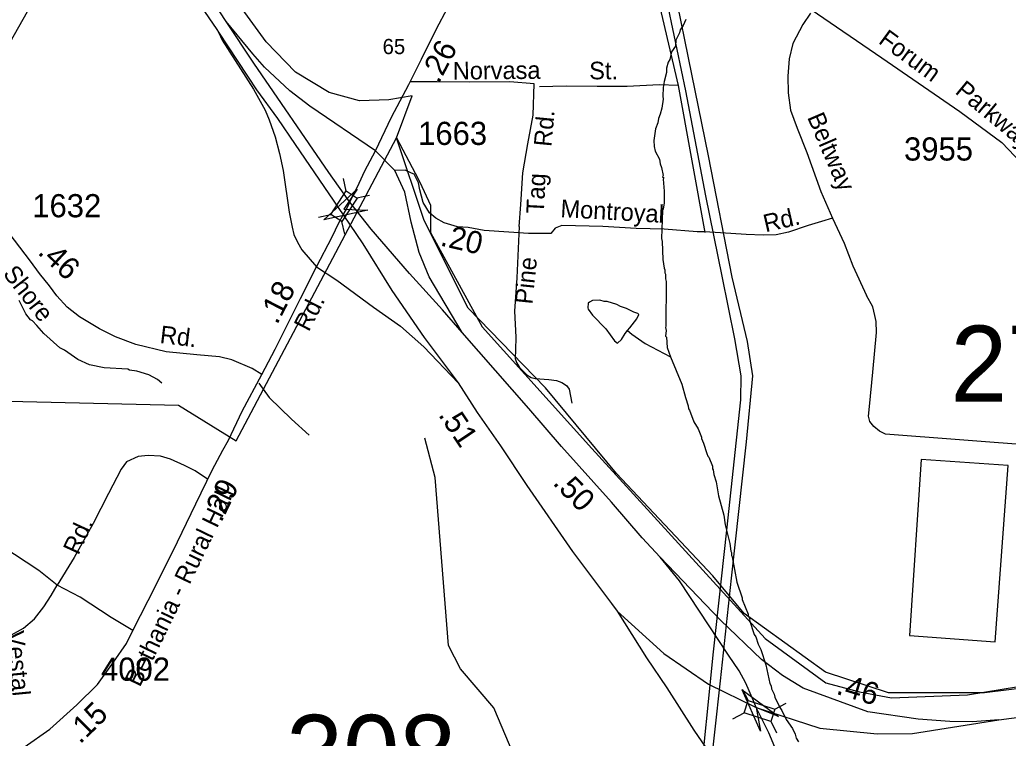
# Model space of a CAD drawing. Extents: x 1547597 to 1699558, y 810033 to 920809.
# Drawn here: x 1613738 to 1619069, y 895214 to 899092 of the extents above; entities that cross this region are included whole.
import ezdxf

# ---------------------------------------------------------------- set-up
doc = ezdxf.new("R2010")
doc.units = 0
for name, color, linetype in [('Exist Boundary Political City Limit New', 7, 'Continuous'), ('Exist Cultural Warehouse Building Footprint', 7, 'Continuous'), ('Exist Hydrographic Creek Single Shore', 7, 'Continuous'), ('Exist Hydrographic Misc Water Feature', 7, 'Continuous'), ('Exist Road Non-System Type 51', 7, 'Continuous'), ('Exist Road Non-System Type 51 Label', 7, 'Continuous'), ('Exist Road Primary NC Attributed', 7, 'Continuous'), ('Exist Road Primary NC Label', 7, 'Continuous'), ('Exist Road Primary NC Structure Standard Bridge CELL', 7, 'Continuous'), ('Exist Road Primary US Divided Attributed', 7, 'Continuous'), ('Exist Road Primary US Ramp 1 Lane  Attributed', 7, 'Continuous'), ('Exist Road Secondary Mileage Hundredths English Label', 7, 'Continuous'), ('Exist Road Secondary Structure Standard Bridge Attributed CELL', 7, 'Continuous'), ('Exist Road Secondary Structure Standard Bridge CELL', 7, 'Continuous'), ('Exist Road Secondary Structure Standard Bridge Number Label', 7, 'Continuous'), ('Exist Road Secondary Type 51 Attributed', 7, 'Continuous'), ('Exist Road Secondary Type 51 Label', 7, 'Continuous'), ('Exist Road Secondary Type 51 Number Label', 7, 'Continuous'), ('Exist Utilities Electrical Transmission Line', 7, 'Continuous'), ('Map Preparation Boundary City Limit Buffer Line', 7, 'Continuous')]:
    doc.layers.add(name, color=color, linetype=linetype)

msp = doc.modelspace()

# ---------------------------------------------------------------- linework, layer by layer
at = {"layer": 'Exist Boundary Political City Limit New'}
for points in [[(1615770.2, 898455.2), (1615854.3, 898681.6), (1615727.6, 898659), (1615569.2, 898654.5), (1615406.2, 898699.8), (1615225.2, 898808.5), (1615066.8, 898971.6), (1614822.3, 899311.4), (1614845, 899343.2), (1614568.9, 899750.9), (1614541.7, 899737.4), (1613994, 900503.1), (1614025.7, 900539.3), (1613781.3, 900910.9)], [(1607509.5, 889652.5), (1607417.2, 889678.6), (1607648.8, 890077.9), (1608067.9, 890802.8), (1610209.7, 892829), (1611024.9, 893261.8), (1612823.9, 894479.4), (1612207.2, 895310.5), (1612274, 896874), (1611998.4, 896925.4), (1612104.6, 898867.8), (1612243.3, 898852.8), (1613046, 898837.8), (1613023.5, 898082.2), (1612987.7, 897048.5), (1614593, 897012), (1614905.3, 896819.9), (1615770.2, 898455.2)], [(1619494, 895527.9), (1618940.8, 895458.7), (1618422.2, 895458.7), (1618084, 895571.5), (1617644.3, 895887.4), (1617475.2, 896090.5), (1616956.6, 896643.2), (1616573.3, 897105.7), (1616156.2, 897534.4), (1615919.4, 898008.2), (1615770.2, 898455.2)], [(1615770.2, 898455.2), (1615870.4, 898264.1), (1615895, 898214.8), (1615952.5, 898091.7), (1615952.5, 897943.9), (1616231.4, 897434.8), (1616822.1, 896777.9), (1617757.4, 895751.5), (1618085.6, 895513.4), (1618266.1, 895464.2), (1618438.4, 895431.3), (1618848.6, 895447.7), (1619751.1, 895595.5)]]:
    msp.add_lwpolyline(points, dxfattribs=at)
at = {"layer": 'Exist Cultural Warehouse Building Footprint'}
msp.add_lwpolyline([(1618599.9, 896717.8), (1618536.3, 895769.1), (1618997.7, 895735), (1619068.2, 896685.9)], close=True, dxfattribs=at)
at = {"layer": 'Exist Hydrographic Creek Single Shore'}
msp.add_lwpolyline([(1618568.5, 892747.8), (1618445.7, 892822.8), (1617955.8, 892937.9), (1617756.8, 893030.5), (1617657.7, 893167.2), (1617570.8, 893516.8), (1617481.8, 893669.8), (1617283.8, 893828.1), (1616985.8, 893991.7), (1616705.8, 894263.3), (1616632.8, 894428.9), (1616633.8, 894471.5), (1616568.8, 894623.8), (1616496.7, 894897.7), (1616294.7, 895378), (1616114.8, 895588.3), (1616049.8, 895714.5), (1615977.7, 896621.9), (1615922.8, 896833.1)], dxfattribs=at)
at = {"layer": 'Exist Hydrographic Misc Water Feature'}
for points in [[(1612955.8, 898206.6), (1613198.8, 898293.6), (1613614.7, 898846.4), (1613802.8, 899177.5), (1613899.7, 899576.1), (1613976.7, 899702.5), (1614102.7, 899782), (1614713.8, 899999.3), (1614914.7, 900090.5), (1615041.8, 900202.8), (1615360.7, 900340.7), (1615736.8, 900411.9)], [(1617330.3, 899092.3), (1617315.7, 899060.6), (1617299.4, 899036.8), (1617295.1, 899020.9), (1617276.4, 898981.2), (1617274, 898949.3), (1617253.5, 898917.7), (1617242.8, 898877.8), (1617234.6, 898862), (1617226.1, 898830.1), (1617225.7, 898806.1), (1617213, 898758.4), (1617208.5, 898726.4), (1617205.7, 898678.5), (1617207.4, 898662.4), (1617200.7, 898614.5), (1617192.2, 898582.7), (1617181.8, 898558.8), (1617179.3, 898534.9), (1617166.8, 898503.2), (1617157.8, 898439.3), (1617159.4, 898407.3), (1617165, 898383.2), (1617188.3, 898338.8), (1617191.9, 898314.7), (1617199.5, 898294.6), (1617206.8, 898250.4), (1617204.7, 898244.5), (1617210.6, 898238.4), (1617208.5, 898230.4), (1617213.5, 898166.4), (1617212.5, 898102.4), (1617207.9, 898070.5), (1617203.8, 898062.5), (1617199.3, 897910.7), (1617203.1, 897894.6), (1617205.6, 897798.5), (1617212.8, 897750.4), (1617216.7, 897742.3), (1617216.4, 897726.3), (1617220.3, 897718.3), (1617219.8, 897694.3), (1617223.6, 897678.2), (1617221.8, 897438.3), (1617219.6, 897430.3), (1617223.4, 897414.2), (1617221, 897384.3), (1617224.9, 897378.2), (1617229.9, 897322.2), (1617246.5, 897273.3)], [(1614504.1, 897130.1), (1614480.6, 897150.5), (1614432.9, 897175.4), (1614369.2, 897194.4), (1614329.4, 897201.1), (1614321.4, 897205.2), (1614193.7, 897213.4), (1614113.9, 897228.8), (1614050.5, 897257.8), (1613979.3, 897308.9), (1613953.5, 897321.5), (1613866.7, 897398.9), (1613829.5, 897441.5), (1613805.8, 897465.9), (1613796, 897472.1), (1613770.6, 897504.5), (1613733.6, 897577.2)], [(1617016, 897414.4), (1617027.7, 897429.6), (1617066.5, 897476.9), (1617076.8, 897500.8), (1617071, 897506.8), (1617049, 897513.2), (1617009.5, 897533.9), (1616977.6, 897544.4), (1616957.8, 897554.7), (1616906.1, 897571.6), (1616890.1, 897571.9), (1616866.2, 897578.3), (1616826.2, 897576.9), (1616810, 897567.2), (1616804, 897561.4), (1616801.5, 897537.4), (1616803.5, 897529.4), (1616827, 897497), (1616897.7, 897423.8), (1616944.7, 897359), (1616960.5, 897346.7), (1616982.8, 897366.4), (1617003.2, 897397.9), (1617016, 897414.4)], [(1617016, 897414.4), (1617038, 897394.3), (1617110.3, 897344.2), (1617246.5, 897273.3)], [(1617246.5, 897273.3), (1617308.7, 897124.8), (1617327.6, 897052.5), (1617342.9, 897008.3), (1617344.6, 896992.2), (1617350.5, 896984.1), (1617373.4, 896921.8), (1617396.8, 896883.4), (1617414.1, 896839.1), (1617413.9, 896831.1), (1617425.6, 896806.9), (1617442.6, 896750.6), (1617448.5, 896736.5), (1617454.3, 896730.4), (1617473.6, 896682.1), (1617473.3, 896668.2), (1617477.2, 896662), (1617480.9, 896638), (1617494.2, 896597.7), (1617507, 896521.5), (1617535.3, 896417.1), (1617542.5, 896365), (1617566.8, 896264.6), (1617572.2, 896224.5), (1617576, 896216.4), (1617575.8, 896200.4), (1617579.7, 896192.3), (1617605.4, 896056), (1617634, 895971.5), (1617633.9, 895963.5), (1617666.7, 895882.9), (1617666.5, 895874.9), (1617674.2, 895858.8), (1617674.1, 895850.8), (1617698.9, 895774.4), (1617706.7, 895762.2), (1617720.1, 895722), (1617733.6, 895693.8), (1617762.2, 895609.4), (1617782.6, 895509), (1617790.4, 895496.9), (1617792.1, 895480.8), (1617805.7, 895452.6), (1617809.5, 895436.5), (1617836.5, 895380.1), (1617848.2, 895363.9), (1617871.5, 895315.5), (1617904.7, 895266.9), (1617920.2, 895236.7), (1617925.8, 895214.6), (1617937.5, 895194.4)]]:
    msp.add_lwpolyline(points, dxfattribs=at)
at = {"layer": 'Exist Road Non-System Type 51'}
for points in [[(1617152.5, 899323.5), (1617288.7, 898736.5), (1617433, 897944.1)], [(1618002.9, 899126.7), (1617960.2, 899066.4), (1617907.4, 898963.3), (1617887.3, 898880.4), (1617879.8, 898787.4), (1617882.3, 898697.4), (1617894.9, 898604.4), (1617930, 898506.4), (1617982.8, 898375.7), (1618057.4, 898164.5), (1618120.2, 898021.3)], [(1616511.9, 898746.6), (1616381.6, 898756.6), (1616163, 898754.6), (1615988.5, 898756.6), (1615842.1, 898756.6)], [(1616431, 897976.3), (1616439.7, 898094.5), (1616451.7, 898265.1), (1616477.8, 898421.6), (1616505.9, 898576.1), (1616511.9, 898746.6)], [(1617288.7, 898736.5), (1617186.7, 898739.6), (1617012.8, 898731.5), (1616850.9, 898731.4), (1616685.1, 898733.4), (1616541.1, 898728.9)], [(1618120.2, 898021.3), (1618062.4, 898003.7), (1617989.6, 897981.1), (1617883.6, 897946), (1617817.4, 897930.7), (1617747.3, 897929.5), (1617656, 897933.5), (1617516.3, 897941.5), (1617430.5, 897947.5), (1617390.5, 897947.5), (1617212.9, 897961.5), (1617061.2, 897965.5), (1616881.5, 897975.4), (1616661, 897982.1), (1616625.6, 897966.3), (1616601.9, 897938.7), (1616481.8, 897938.7)], [(1618120.2, 898021.3), (1618183, 897885.5), (1618230.7, 897764.4), (1618303.6, 897603.5)], [(1616431, 897976.3), (1616417.7, 897698.8), (1616405.6, 897518.2), (1616412.2, 897378.7), (1616411.4, 897310.7), (1616408.9, 897262.9), (1616416.2, 897241.3), (1616432.3, 897214.6), (1616471.9, 897176.2), (1616496.6, 897161.7), (1616517.5, 897155.6), (1616591.5, 897150.7), (1616631.6, 897144.5), (1616661.2, 897133.9), (1616686.5, 897117.8), (1616700.9, 897097.5), (1616716, 897023.3)], [(1619227.7, 896792.2), (1618407.2, 896854.8), (1618374.6, 896871.1), (1618344.7, 896895.6), (1618323, 896922.7), (1618314.8, 896952.6), (1618320.2, 897004.3), (1618339.3, 897189.2), (1618358.3, 897404), (1618355.6, 897463.8), (1618350.1, 897496.4), (1618339.3, 897542.6), (1618303.6, 897603.5)], [(1615026.8, 897130.5), (1615082, 897053.7), (1615202.5, 896936.4), (1615297.6, 896849.4)], [(1614750.8, 896612.9), (1614684.1, 896657.4), (1614626.9, 896686), (1614550.7, 896721), (1614496.7, 896736.9), (1614430, 896740), (1614376, 896733.7), (1614312.5, 896705.1), (1614283.7, 896666.1), (1614216, 896535.2), (1614133.7, 896372.4), (1614030.7, 896189.5), (1613939.9, 896040)], [(1613630.9, 895757), (1613693, 895772.4), (1613758.3, 895808.5), (1613816.9, 895858.3), (1613866.7, 895922.8), (1613907.7, 895984.3), (1613939.9, 896040)]]:
    msp.add_lwpolyline(points, dxfattribs=at)
at = {"layer": 'Exist Road Primary NC Attributed'}
for points in [[(1615656.6, 898385), (1615742.9, 898565.3), (1615836, 898741.6), (1615903.8, 898878.2), (1615983.7, 899039.4), (1616046.9, 899157.6), (1616087.3, 899261.8), (1616115.9, 899323.5)], [(1615517.2, 898107.2), (1615567.3, 898210.6), (1615598.4, 898277.1), (1615656.6, 898385)], [(1615482.7, 898039), (1615499.2, 898069.6), (1615517.2, 898107.2)]]:
    msp.add_lwpolyline(points, dxfattribs=at)
at = {"layer": 'Exist Road Primary NC Structure Standard Bridge CELL'}
for p, q in [((1615498.1, 898167.4), (1615483.4, 898234.8)), ((1615556.1, 898130.1), (1615623.5, 898144.8)), ((1615348.7, 898025.8), (1615416.1, 898040.5)), ((1615490.2, 897934.9), (1615475.5, 898002.3))]:
    msp.add_line(p, q, dxfattribs=at)
msp.add_lwpolyline([(1615416.1, 898040.5), (1615497.8, 898167.6), (1615557.2, 898129.5), (1615475.5, 898002.3)], close=True, dxfattribs=at)
at = {"layer": 'Exist Road Primary US Divided Attributed'}
for points in [[(1614850.5, 899083), (1614779.2, 899192.2), (1614492.6, 899595.9), (1614286.8, 899900.8), (1614070, 900218.4), (1613901.3, 900463.6), (1613684.1, 900785.6), (1613436.1, 901148.9), (1613301.8, 901339.4), (1613142.8, 901557.8), (1612950.8, 901805.2), (1612763.7, 902039.2), (1612586.7, 902249.2), (1612417.9, 902433.5), (1612255.3, 902607.3), (1612037, 902834.7), (1611812.1, 903048.7), (1611549.3, 903293.8), (1611338.5, 903460.5), (1611155.9, 903620), (1610966.4, 903761.7)], [(1611536, 903216.4), (1611826.3, 902949.7), (1611972.6, 902803.6), (1612170.1, 902609.2), (1612231.5, 902540.3), (1612350.7, 902409.7), (1612540, 902206.8), (1612714.7, 901999.1), (1612908.5, 901769.5), (1613090.9, 901530.1), (1613244.5, 901318.3), (1613405.4, 901085.2), (1613644.6, 900736.7), (1613830.4, 900459.9), (1613963.2, 900269.7), (1614109.6, 900048.4), (1614365.7, 899673.9), (1614565.6, 899384), (1614801.3, 899038.5), (1614810, 899025.3)], [(1615517.2, 898107.2), (1615405, 898267.2), (1614999.7, 898857.9), (1614850.5, 899083)], [(1614810, 899025.3), (1615015, 898712.6), (1615128.1, 898559.6), (1615222.4, 898418.8), (1615482.7, 898039)], [(1616122.9, 897403.3), (1616017.4, 897526), (1615839.1, 897723), (1615633, 897960.7), (1615517.2, 898107.2)], [(1615482.7, 898039), (1615587.6, 897883.1), (1615745.2, 897630.7), (1615919.5, 897376.7), (1616101.5, 897132.1)], [(1617191.6, 896191.1), (1617095.3, 896295.7), (1616928.6, 896488.1), (1616659.9, 896788.7), (1616483.7, 896994.3), (1616122.9, 897403.3)], [(1616101.5, 897132.1), (1616204.1, 896972.9), (1616329.6, 896791.6), (1616472.8, 896578.4), (1616718.4, 896221.3), (1616929.1, 895941.1), (1616958.9, 895899.4)], [(1617709.7, 895380.5), (1617694.5, 895415.4), (1617654.1, 895511.7), (1617618.3, 895577.3), (1617560.7, 895662.4), (1617295.4, 896064.1), (1617191.6, 896191.1)], [(1616958.9, 895899.4), (1617117.8, 895648.9), (1617227.1, 895485.9), (1617373.6, 895257.1), (1617535.1, 895021.6), (1617761.2, 894711.4), (1617950.3, 894473.6), (1618153.2, 894224), (1618269.8, 894099.4), (1618440.6, 893904.4), (1618683.4, 893649.4)], [(1618689.8, 893731.9), (1618463, 893961.9), (1618335.3, 894120.1), (1618282.6, 894193.6), (1618228.3, 894265.5), (1618137.2, 894423.7), (1618042.6, 894626), (1617922.7, 894894.7), (1617818.8, 895144), (1617777.3, 895243.2), (1617709.7, 895380.5)]]:
    msp.add_lwpolyline(points, dxfattribs=at)
at = {"layer": 'Exist Road Primary US Ramp 1 Lane  Attributed'}
for points in [[(1615656.6, 898385), (1615302.3, 898625.5), (1615193.4, 898708.6), (1615057.6, 898835.6), (1614995.2, 898906.9), (1614850.5, 899083)], [(1614810, 899025.3), (1614828.8, 898982), (1614998.3, 898716.4), (1615061.2, 898603), (1615083.2, 898552.1), (1615115.9, 898459.2), (1615138.9, 898369.9), (1615157.8, 898278.4), (1615191.1, 898053.3), (1615207.2, 897972.9), (1615216, 897932.9), (1615236, 897890.5), (1615259.5, 897850.6), (1615338.9, 897758.7)], [(1615761.3, 898278.7), (1615656.6, 898385)], [(1616122.9, 897403.3), (1615945.3, 897703.5), (1615892.5, 897834.8), (1615848.3, 897998.9), (1615814.1, 898161.6), (1615761.3, 898278.7)], [(1615338.9, 897758.7), (1615446.9, 897685.5), (1615645.1, 897541.2), (1615790.6, 897437.5), (1615917.5, 897326.2), (1616101.5, 897132.1)]]:
    msp.add_lwpolyline(points, dxfattribs=at)
at = {"layer": 'Exist Road Secondary Structure Standard Bridge Attributed CELL'}
for points in [[(1615615.3, 898064.7), (1615377.1, 898012.7), (1615557.4, 898176.8), (1615485.4, 898068.6)], [(1617732.3, 895252.5), (1617632.9, 895475.2), (1617830.3, 895332), (1617709.7, 895380.5)]]:
    msp.add_lwpolyline(points, close=True, dxfattribs=at)
at = {"layer": 'Exist Road Secondary Structure Standard Bridge CELL'}
for p, q in [((1617634.1, 895479.2), (1617665.6, 895417.8)), ((1617809.3, 895371.2), (1617870.7, 895402.7)), ((1617582.6, 895319.1), (1617644, 895350.6)), ((1617788.2, 895305.5), (1617819.7, 895244.1))]:
    msp.add_line(p, q, dxfattribs=at)
msp.add_lwpolyline([(1617665.6, 895417.8), (1617809.4, 895371.5), (1617787.8, 895304.3), (1617644, 895350.6)], close=True, dxfattribs=at)
at = {"layer": 'Exist Road Secondary Type 51 Attributed'}
for points in [[(1616115.9, 899323.5), (1616493.5, 899353.1), (1617165.4, 899340.5), (1617455.1, 899344.7), (1617606.3, 899323.7), (1617761.6, 899277.4), (1617887.6, 899227), (1618005.2, 899147.2), (1618387.3, 898886.6), (1618807.2, 898596.6), (1619034, 898428.5), (1619139, 898319.3), (1619195.3, 898229.8)], [(1616481.8, 897938.7), (1616241.6, 897954.5), (1616155.3, 897969.7), (1616099, 897974.4), (1616027.1, 897995.3), (1615982.5, 898021.1), (1615948.2, 898048.9), (1615912.5, 898106), (1615895.4, 898173.1), (1615888.3, 898211.6), (1615870.7, 898247.5), (1615864.8, 898257.4), (1615849.7, 898263.8), (1615816.2, 898279.6), (1615761.3, 898278.7)], [(1615338.9, 897758.7), (1615423.2, 897920.7), (1615458.5, 897995.9), (1615482.7, 898039)], [(1615043.8, 897177), (1614990.8, 897209.9), (1614881, 897256.9), (1614815.1, 897272.8), (1614692.2, 897283.8), (1614527.9, 897299.8), (1614363.2, 897338.7), (1614253.3, 897379.7), (1614168.4, 897423.6), (1614060.1, 897488.5), (1613994.2, 897540.5), (1613937.7, 897601.4), (1613897.3, 897656.3), (1613844.4, 897722.2), (1613795.4, 897788.1), (1613651.6, 897976.9)], [(1615043.8, 897177), (1615114.7, 897313.4), (1615251.7, 897587.7), (1615338.9, 897758.7)], [(1614347.4, 895796.2), (1614430, 895958.2), (1614563.4, 896222), (1614687.3, 896479.4), (1614776.2, 896660.6), (1614833.4, 896768.6), (1614863.9, 896823.3), (1614936.9, 896979), (1615043.8, 897177)], [(1614347.4, 895796.2), (1614229.9, 895866.1), (1614062.9, 895975.5), (1613939.9, 896040), (1613840.3, 896119.1), (1613641.1, 896251)], [(1619018.1, 895314.2), (1618876.2, 895302.4), (1618753.9, 895303.7), (1618583.1, 895316.8), (1618312.3, 895355.8), (1617962, 895483.9), (1617850.7, 895553.5), (1617737.5, 895639), (1617517.2, 895851.3), (1617191.6, 896191.1)], [(1616958.9, 895899.4), (1617211.2, 895670.8), (1617451.5, 895505.8), (1617709.7, 895380.5)], [(1613761.5, 895166.3), (1613900.6, 895263.8), (1614046.2, 895394.2), (1614157.3, 895504.8), (1614242.6, 895624.5), (1614312.5, 895726.2), (1614347.4, 895796.2)], [(1617709.7, 895380.5), (1618053.3, 895269.2), (1618361.2, 895237.4), (1618551.9, 895239.4), (1619018.1, 895314.2)], [(1619018.1, 895314.2), (1619481.7, 895375.2)]]:
    msp.add_lwpolyline(points, dxfattribs=at)
at = {"layer": 'Exist Utilities Electrical Transmission Line'}
for points in [[(1616799.8, 901505.7), (1616883.1, 901102.7), (1616983.4, 900593.8), (1617080, 900121), (1617167.3, 899706.1), (1617264.4, 899267.1), (1617361.2, 898798.3), (1617450.1, 898357.4), (1617578.6, 897702), (1617660.8, 897355.3), (1617688.7, 897169.1), (1617654.6, 896813.5), (1617574.5, 896078.7), (1617514.4, 895523.6), (1617454.1, 894970.5), (1617372, 894229.5), (1617266.5, 893193.1), (1617172.9, 892336.5), (1617079.5, 891481.9), (1617014.4, 890860.8), (1616936.5, 890148), (1616875.3, 889488.8)], [(1616788.4, 901375.8), (1616916.9, 900728.6), (1617047.7, 900083.4), (1617187.7, 899379.9), (1617328.1, 898708.5), (1617435.7, 898141.6), (1617524.7, 897708.7), (1617592.9, 897370.1), (1617626.7, 897169.7), (1617625.2, 897039.9), (1617549.5, 896336.8), (1617478.1, 895679.8), (1617399.5, 894911), (1617309.9, 894046.3), (1617218.4, 893187.6), (1617120.1, 892259.1), (1617060.8, 891772), (1617017.6, 891312.6), (1616911.1, 890364.2), (1616817.6, 889513.6)]]:
    msp.add_lwpolyline(points, dxfattribs=at)
at = {"layer": 'Map Preparation Boundary City Limit Buffer Line'}
for points in [[(1615770.2, 898455.2), (1615854.3, 898681.6), (1615727.6, 898659), (1615569.2, 898654.5), (1615406.2, 898699.8), (1615225.2, 898808.5), (1615066.8, 898971.6), (1614822.3, 899311.4), (1614845, 899343.2), (1614568.9, 899750.9), (1614541.7, 899737.4), (1613994, 900503.1), (1614025.7, 900539.3), (1613781.3, 900910.9)], [(1607509.5, 889652.5), (1607417.2, 889678.6), (1607648.8, 890077.9), (1608067.9, 890802.8), (1610209.7, 892829), (1611024.9, 893261.8), (1612823.9, 894479.4), (1612207.2, 895310.5), (1612274, 896874), (1611998.4, 896925.4), (1612104.6, 898867.8), (1612243.3, 898852.8), (1613046, 898837.8), (1613023.5, 898082.2), (1612987.7, 897048.5), (1614593, 897012), (1614905.3, 896819.9), (1615770.2, 898455.2)], [(1619494, 895527.9), (1618940.8, 895458.7), (1618422.2, 895458.7), (1618084, 895571.5), (1617644.3, 895887.4), (1617475.2, 896090.5), (1616956.6, 896643.2), (1616573.3, 897105.7), (1616156.2, 897534.4), (1615919.4, 898008.2), (1615770.2, 898455.2)], [(1615770.2, 898455.2), (1615870.4, 898264.1), (1615895, 898214.8), (1615952.5, 898091.7), (1615952.5, 897943.9), (1616231.4, 897434.8), (1616822.1, 896777.9), (1617757.4, 895751.5), (1618085.6, 895513.4), (1618266.1, 895464.2), (1618438.4, 895431.3), (1618848.6, 895447.7), (1619751.1, 895595.5)]]:
    msp.add_lwpolyline(points, dxfattribs=at)

# ---------------------------------------------------------------- texts
at = {"layer": 'Exist Road Non-System Type 51 Label'}
for s, rotation, p in [('Norvasa', 0.4736, (1616073.3, 898769)), ('St.', 0.0406, (1616809, 898770.1)), ('Rd.', 84.5133, (1616604.1, 898403.8)), ('Beltway', 293.3494, (1617982.9, 898565.6)), ('Tag', 87.1947, (1616563.9, 898042.7)), ('Montroyal', 356.7908, (1616652.1, 898026.7)), ('Rd.', 12.9952, (1617759.9, 897944.4)), ('Pine', 84.0729, (1616501.8, 897553.2)), ('Rd.', 65.276, (1614053.8, 896198.5)), ('Vestal', 275.5645, (1613665.5, 895789.5))]:
    msp.add_text(s, height=95, rotation=rotation, dxfattribs=at).set_placement(p)
at = {"layer": 'Exist Road Primary NC Label'}
msp.add_text('65', height=82.02, dxfattribs=at).set_placement((1615694.5, 898906.1))
at = {"layer": 'Exist Road Secondary Mileage Hundredths English Label'}
for s, rotation, p in [('.26', 62.1762, (1615996.8, 898742.4)), ('.20', 346.9074, (1616000.8, 897873.9)), ('.46', 316.9078, (1613829.8, 897831)), ('.18', 62.7699, (1615125.7, 897442.2)), ('.51', 303.8991, (1615992, 896959.2)), ('.50', 314.1352, (1616608.5, 896587.8)), ('.29', 63.8523, (1614824.2, 896374.3)), ('.46', 342.9905, (1618135.6, 895454.6)), ('.15', 44.8703, (1614063.1, 895178.5))]:
    msp.add_text(s, height=120, rotation=rotation, dxfattribs=at).set_placement(p)
at = {"layer": 'Exist Road Secondary Structure Standard Bridge Number Label'}
for s, p in [('279', (1618757.9, 897030.8)), ('308', (1615175.8, 894930))]:
    msp.add_text(s, height=410.1, dxfattribs=at).set_placement(p)
at = {"layer": 'Exist Road Secondary Type 51 Label'}
for s, rotation, p in [('Forum', 323.7187, (1618363.4, 898968.5)), ('Parkway', 320.4283, (1618777.2, 898697.7)), ('Shore', 307.8486, (1613643.4, 897720)), ('Rd.', 62.7699, (1615296.2, 897403.8)), ('Rd.', 353.1184, (1614490, 897347.6)), ('Bethania - Rural Hall', 64.1441, (1614385, 895486))]:
    msp.add_text(s, height=95, rotation=rotation, dxfattribs=at).set_placement(p)
at = {"layer": 'Exist Road Secondary Type 51 Number Label'}
for s, p in [('1663', (1615886.2, 898416)), ('3955', (1618506.8, 898331.7)), ('1632', (1613805.2, 898025.6)), ('4002', (1614176.2, 895524.4))]:
    msp.add_text(s, height=125, dxfattribs=at).set_placement(p)

doc.saveas('drawing.dxf')
